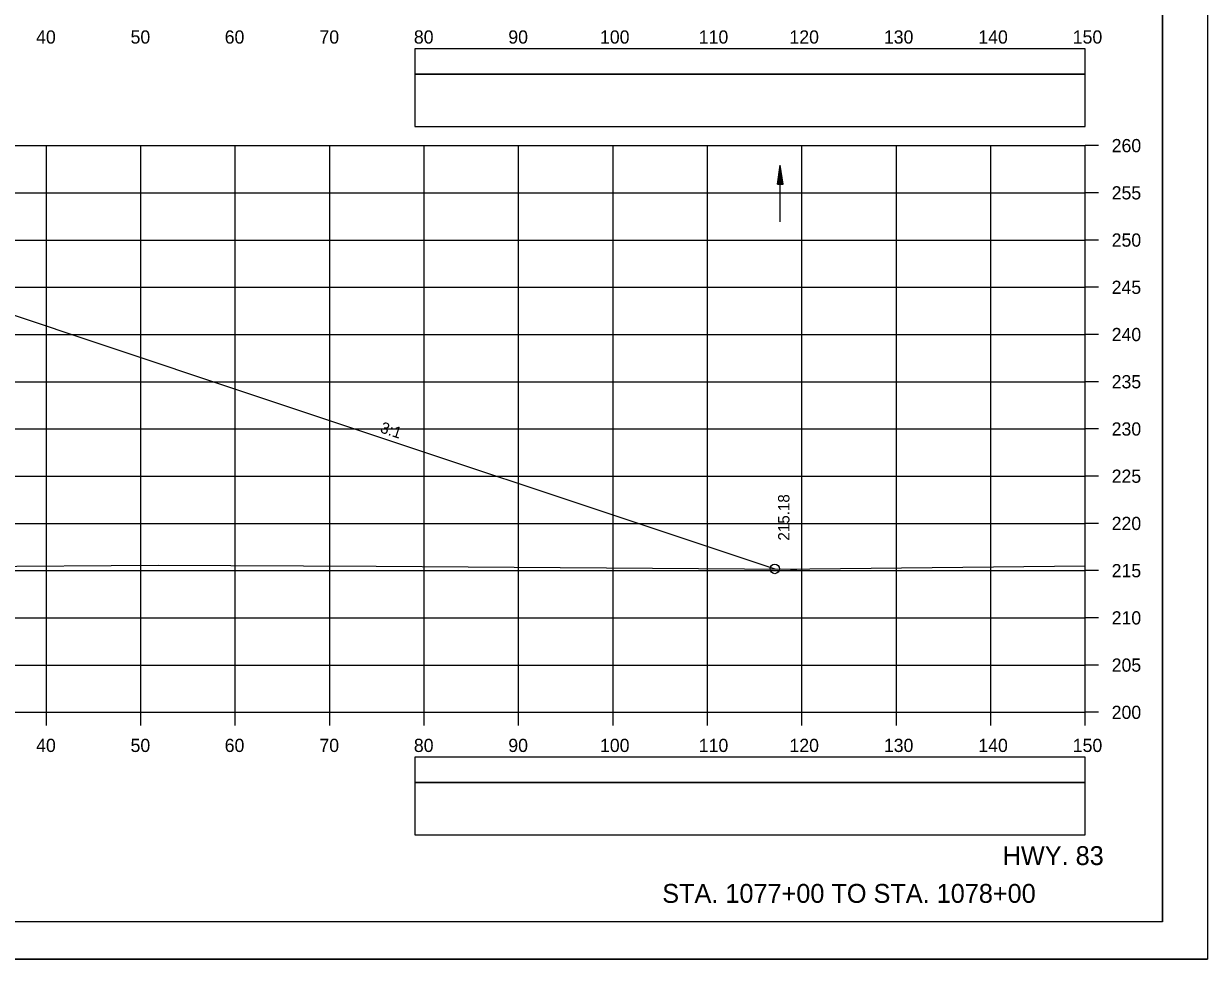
# Model space of a CAD drawing. Extents: x 1386544 to 1388153, y 379785 to 390999.
# Drawn here: x 1387397.3 to 1387522.6, y 389932.2 to 390031.3 of the extents above; entities that cross this region are included whole.
import ezdxf

# ---------------------------------------------------------------- set-up
doc = ezdxf.new("R2010")
doc.units = 0
for name, color, linetype in [('R_Axis', 7, 'Continuous'), ('R_Axis Annot', 7, 'Continuous'), ('R_Border', 7, 'Continuous'), ('R_Draft', 7, 'Continuous'), ('R_Exist Surface', 7, 'Continuous'), ('R_Fin Surface', 7, 'Continuous'), ('R_Grid', 7, 'Continuous'), ('R_No Plot', 7, 'Continuous'), ('R_Water', 7, 'Continuous'), ('R_Xsect Elev', 7, 'Continuous'), ('R_Xsect Slope', 7, 'Continuous')]:
    doc.layers.add(name, color=color, linetype=linetype)

msp = doc.modelspace()

# ---------------------------------------------------------------- linework, layer by layer
at = {"layer": 'R_Axis'}
for p, q in [((1387509.68, 389958.4), (1387509.68, 390018.4)), ((1387511.08, 390018.4), (1387509.68, 390018.4)), ((1387511.08, 390013.4), (1387509.68, 390013.4)), ((1387511.08, 390008.4), (1387509.68, 390008.4)), ((1387511.08, 390003.4), (1387509.68, 390003.4)), ((1387511.08, 389998.4), (1387509.68, 389998.4)), ((1387511.08, 389993.4), (1387509.68, 389993.4)), ((1387511.08, 389988.4), (1387509.68, 389988.4)), ((1387511.08, 389983.4), (1387509.68, 389983.4)), ((1387511.08, 389978.4), (1387509.68, 389978.4)), ((1387511.08, 389973.4), (1387509.68, 389973.4)), ((1387511.08, 389968.4), (1387509.68, 389968.4)), ((1387511.08, 389963.4), (1387509.68, 389963.4)), ((1387209.68, 389958.4), (1387509.68, 389958.4)), ((1387399.68, 389957), (1387399.68, 389958.4)), ((1387409.68, 389957), (1387409.68, 389958.4)), ((1387419.68, 389957), (1387419.68, 389958.4)), ((1387429.68, 389957), (1387429.68, 389958.4)), ((1387439.68, 389957), (1387439.68, 389958.4)), ((1387449.68, 389957), (1387449.68, 389958.4)), ((1387459.68, 389957), (1387459.68, 389958.4)), ((1387469.68, 389957), (1387469.68, 389958.4)), ((1387479.68, 389957), (1387479.68, 389958.4)), ((1387489.68, 389957), (1387489.68, 389958.4)), ((1387499.68, 389957), (1387499.68, 389958.4)), ((1387509.68, 389957), (1387509.68, 389958.4)), ((1387511.08, 389958.4), (1387509.68, 389958.4))]:
    msp.add_line(p, q, dxfattribs=at)
at = {"layer": 'R_Axis Annot'}
for points in [[(1387438.7, 390025.96), (1387509.68, 390025.96), (1387509.68, 390028.66), (1387438.7, 390028.66)], [(1387438.7, 390020.43), (1387509.68, 390020.43), (1387509.68, 390025.96), (1387438.7, 390025.96)], [(1387438.7, 389950.96), (1387509.68, 389950.96), (1387509.68, 389953.66), (1387438.7, 389953.66)], [(1387438.7, 389945.43), (1387509.68, 389945.43), (1387509.68, 389950.96), (1387438.7, 389950.96)]]:
    msp.add_lwpolyline(points, close=True, dxfattribs=at)
at = {"layer": 'R_Border'}
for q in [(1387517.86, 390141.69), (1387201.68, 389936.23)]:
    msp.add_line((1387517.86, 389936.23), q, dxfattribs=at)
at = {"layer": 'R_Exist Surface'}
msp.add_lwpolyline([(1387209.68, 389966.16), (1387242.46, 389971.23), (1387247.08, 389971.94), (1387255.28, 389973.21), (1387255.48, 389973.19), (1387301.89, 389972.13), (1387302.15, 389972.13), (1387303.78, 389972.17), (1387361.39, 389973.62), (1387371.61, 389973.7), (1387411.53, 389973.98), (1387434.59, 389973.88), (1387478.47, 389973.57), (1387479.14, 389973.57), (1387480.51, 389973.59), (1387509.68, 389973.92)], dxfattribs=at)
at = {"layer": 'R_Fin Surface'}
msp.add_lwpolyline([(1387223.32, 389968.27), (1387333.11, 390004.86), (1387334.18, 390005.04), (1387345.68, 390004.49), (1387347.68, 390004.39), (1387359.68, 390003.82), (1387371.68, 390003.24), (1387373.68, 390003.15), (1387385.18, 390002.59), (1387394.31, 390001.07), (1387394.34, 390001.07), (1387419.6, 389992.65), (1387476.81, 389973.58)], dxfattribs=at)
at = {"layer": 'R_Grid'}
for p, q in [((1387209.68, 390018.4), (1387509.68, 390018.4)), ((1387399.68, 389958.4), (1387399.68, 390018.4)), ((1387409.68, 389958.4), (1387409.68, 390018.4)), ((1387419.68, 389958.4), (1387419.68, 390018.4)), ((1387429.68, 389958.4), (1387429.68, 390018.4)), ((1387439.68, 389958.4), (1387439.68, 390018.4)), ((1387449.68, 389958.4), (1387449.68, 390018.4)), ((1387459.68, 389958.4), (1387459.68, 390018.4)), ((1387469.68, 389958.4), (1387469.68, 390018.4)), ((1387479.68, 389958.4), (1387479.68, 390018.4)), ((1387489.68, 389958.4), (1387489.68, 390018.4)), ((1387499.68, 389958.4), (1387499.68, 390018.4)), ((1387509.68, 389958.4), (1387509.68, 390018.4)), ((1387209.68, 390013.4), (1387509.68, 390013.4)), ((1387209.68, 390008.4), (1387509.68, 390008.4)), ((1387209.68, 390003.4), (1387509.68, 390003.4)), ((1387209.68, 389998.4), (1387509.68, 389998.4)), ((1387209.68, 389993.4), (1387509.68, 389993.4)), ((1387209.68, 389988.4), (1387509.68, 389988.4)), ((1387209.68, 389983.4), (1387509.68, 389983.4)), ((1387209.68, 389978.4), (1387509.68, 389978.4)), ((1387209.68, 389973.4), (1387509.68, 389973.4)), ((1387209.68, 389968.4), (1387509.68, 389968.4)), ((1387209.68, 389963.4), (1387509.68, 389963.4)), ((1387209.68, 389958.4), (1387509.68, 389958.4))]:
    msp.add_line(p, q, dxfattribs=at)
at = {"layer": 'R_No Plot'}
msp.add_line((1387189.28, 389932.25), (1387522.61, 389932.25), dxfattribs=at)
for points in [[(1387189.27, 390145.59), (1387522.61, 390145.59), (1387522.61, 389932.25), (1387189.27, 389932.25)], [(1387435.6, 390141.69), (1387455.22, 390141.69), (1387455.22, 390131.81), (1387471.33, 390131.81), (1387494.53, 390131.81), (1387494.53, 390107.48), (1387517.86, 390107.48), (1387517.86, 389936.23), (1387201.68, 389936.23), (1387201.68, 390141.69)]]:
    msp.add_lwpolyline(points, close=True, dxfattribs=at)
msp.add_circle((1387476.81, 389973.58), 0.5, dxfattribs=at)
at = {"layer": 'R_Water'}
for p, q in [((1387477.08, 390014.32), (1387477.38, 390016.32)), ((1387477.08, 390014.32), (1387477.38, 390016.32)), ((1387477.13, 390014.32), (1387477.38, 390015.99)), ((1387477.13, 390014.32), (1387477.38, 390015.99)), ((1387477.38, 390010.32), (1387477.38, 390016.32)), ((1387477.68, 390014.32), (1387477.38, 390016.32)), ((1387477.68, 390014.32), (1387477.38, 390016.32)), ((1387477.63, 390014.32), (1387477.38, 390015.99)), ((1387477.63, 390014.32), (1387477.38, 390015.99)), ((1387477.18, 390014.32), (1387477.38, 390015.64)), ((1387477.18, 390014.32), (1387477.38, 390015.64)), ((1387477.23, 390014.32), (1387477.38, 390015.31)), ((1387477.23, 390014.32), (1387477.38, 390015.31)), ((1387477.28, 390014.32), (1387477.38, 390014.97)), ((1387477.28, 390014.32), (1387477.38, 390014.97)), ((1387477.58, 390014.32), (1387477.38, 390015.64)), ((1387477.58, 390014.32), (1387477.38, 390015.64)), ((1387477.53, 390014.32), (1387477.38, 390015.31)), ((1387477.53, 390014.32), (1387477.38, 390015.31)), ((1387477.48, 390014.32), (1387477.38, 390014.97)), ((1387477.48, 390014.32), (1387477.38, 390014.97)), ((1387477.08, 390014.32), (1387477.68, 390014.32)), ((1387477.08, 390014.32), (1387477.68, 390014.32)), ((1387477.33, 390014.32), (1387477.38, 390014.64)), ((1387477.33, 390014.32), (1387477.38, 390014.64)), ((1387477.43, 390014.32), (1387477.38, 390014.64)), ((1387477.43, 390014.32), (1387477.38, 390014.64))]:
    msp.add_line(p, q, dxfattribs=at)

# ---------------------------------------------------------------- texts
at = {"layer": 'R_Axis Annot'}
for s, p in [('40', (1387398.59, 390029.2)), ('50', (1387408.59, 390029.2)), ('60', (1387418.56, 390029.2)), ('70', (1387428.59, 390029.2)), ('80', (1387438.59, 390029.2)), ('90', (1387448.59, 390029.2)), ('100', (1387458.3, 390029.2)), ('110', (1387468.76, 390029.2)), ('120', (1387478.36, 390029.2)), ('130', (1387488.36, 390029.2)), ('140', (1387498.36, 390029.2)), ('150', (1387508.36, 390029.2)), ('260', (1387512.48, 390017.7)), ('255', (1387512.48, 390012.7)), ('250', (1387512.48, 390007.7)), ('245', (1387512.48, 390002.7)), ('240', (1387512.48, 389997.7)), ('235', (1387512.48, 389992.7)), ('230', (1387512.48, 389987.7)), ('225', (1387512.48, 389982.7)), ('220', (1387512.48, 389977.7)), ('215', (1387512.48, 389972.7)), ('210', (1387512.48, 389967.7)), ('205', (1387512.48, 389962.7)), ('200', (1387512.48, 389957.7)), ('40', (1387398.59, 389954.2)), ('50', (1387408.59, 389954.2)), ('60', (1387418.56, 389954.2)), ('70', (1387428.59, 389954.2)), ('80', (1387438.59, 389954.2)), ('90', (1387448.59, 389954.2)), ('100', (1387458.3, 389954.2)), ('110', (1387468.76, 389954.2)), ('120', (1387478.36, 389954.2)), ('130', (1387488.36, 389954.2)), ('140', (1387498.36, 389954.2)), ('150', (1387508.36, 389954.2))]:
    msp.add_text(s, height=1.4, dxfattribs=at).set_placement(p)
at = {"layer": 'R_Draft'}
for s, p in [('HWY. 83', (1387500.94, 389942.23)), ('STA. 1077+00 TO STA. 1078+00', (1387464.89, 389938.23))]:
    msp.add_text(s, height=2, dxfattribs=at).set_placement(p)
at = {"layer": 'R_Xsect Elev'}
msp.add_text('215.18', height=1.2, rotation=90, dxfattribs=at).set_placement((1387478.36, 389976.58))
at = {"layer": 'R_Xsect Slope'}
msp.add_text('3:1', height=1.2, rotation=341.5651, dxfattribs=at).set_placement((1387434.94, 389988.06))

doc.saveas('drawing.dxf')
